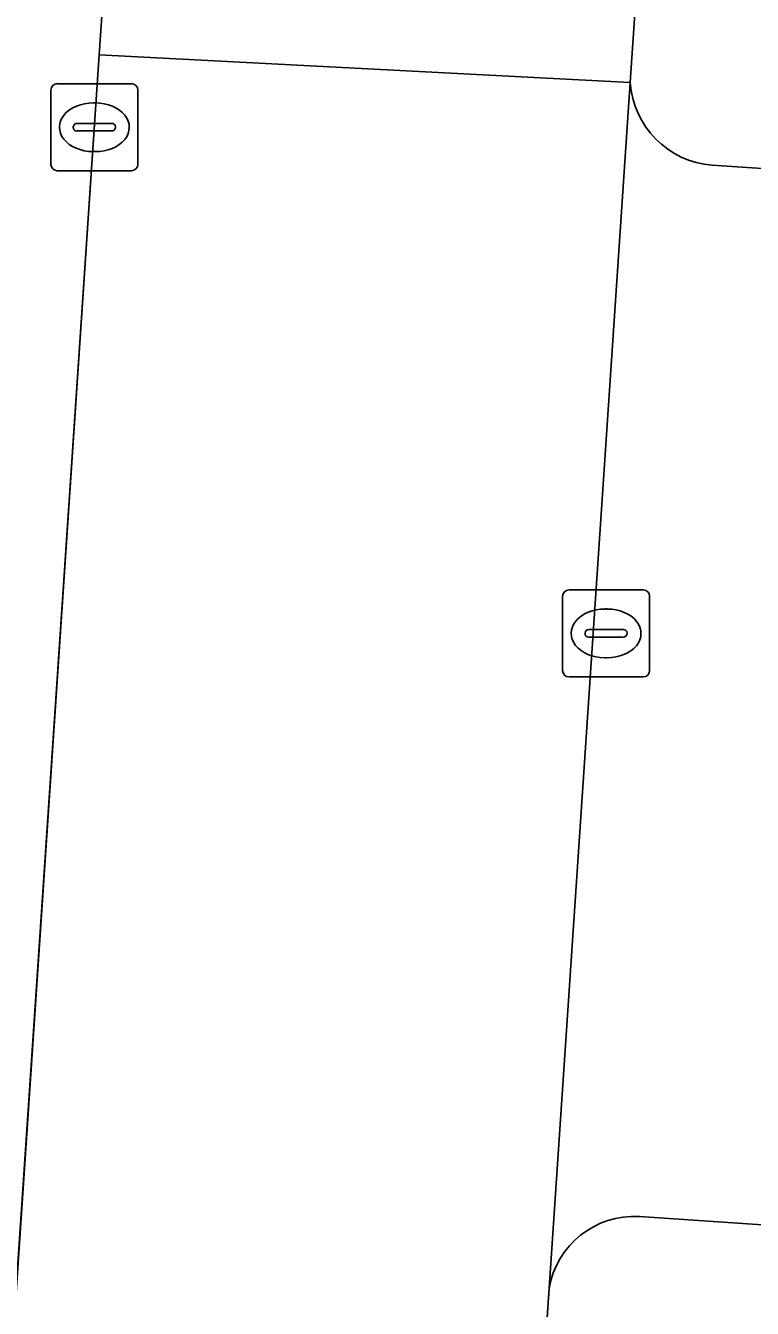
# Model space of a CAD drawing. Extents: x 161848 to 162726, y 385382 to 386521.
# Drawn here: x 162009.2 to 162017.55, y 385618.78 to 385633.52 of the extents above; entities that cross this region are included whole.
import ezdxf

# ---------------------------------------------------------------- set-up
doc = ezdxf.new("R2010")
doc.units = 0
for name, color, linetype in [('IMGEO_Kolk', 7, 'Continuous'), ('IMGEO_Parkeervlak_open', 7, 'Continuous'), ('IMGEO_Rijbaan_lokaal_open', 7, 'Continuous'), ('IMGEO_Verkeerseiland_open', 7, 'Continuous'), ('IMGEO_Voetpad_open', 7, 'Continuous')]:
    doc.layers.add(name, color=color, linetype=linetype)

msp = doc.modelspace()

# ---------------------------------------------------------------- linework, layer by layer
at = {"layer": 'IMGEO_Kolk'}
for p, q in [((162009.568, 385632.85), (162010.42, 385632.85)), ((162009.493, 385631.924), (162009.493, 385632.776)), ((162010.494, 385632.776), (162010.494, 385631.924)), ((162009.981, 385632.63), (162010.006, 385632.63)), ((162009.752, 385632.344), (162009.752, 385632.356)), ((162010.19, 385632.307), (162009.792, 385632.307)), ((162009.795, 385632.393), (162010.193, 385632.393)), ((162010.236, 385632.356), (162010.236, 385632.344)), ((162010.004, 385632.07), (162009.979, 385632.07)), ((162010.42, 385631.85), (162009.568, 385631.85)), ((162015.372, 385626.111), (162015.372, 385626.963)), ((162015.447, 385627.037), (162016.299, 385627.037)), ((162016.373, 385626.963), (162016.373, 385626.111)), ((162015.86, 385626.817), (162015.885, 385626.817)), ((162015.631, 385626.531), (162015.631, 385626.543)), ((162015.674, 385626.58), (162016.072, 385626.58)), ((162016.115, 385626.543), (162016.115, 385626.531)), ((162016.069, 385626.494), (162015.671, 385626.494)), ((162015.883, 385626.257), (162015.858, 385626.257)), ((162016.299, 385626.037), (162015.447, 385626.037))]:
    msp.add_line(p, q, dxfattribs=at)
for points in [[(162009.568, 385632.85), (162010.42, 385632.85)], [(162009.493, 385631.924), (162009.493, 385632.776)], [(162010.494, 385632.776), (162010.494, 385631.924)], [(162010.42, 385631.85), (162009.568, 385631.85)], [(162015.372, 385626.111), (162015.372, 385626.963)], [(162015.447, 385627.037), (162016.299, 385627.037)], [(162016.373, 385626.963), (162016.373, 385626.111)], [(162016.299, 385626.037), (162015.447, 385626.037)]]:
    msp.add_lwpolyline(points, dxfattribs=at)
for centre, radius, start, end in [((162009.57, 385632.774), 0.0765, 91.552, 178.448), ((162009.57, 385632.774), 0.0765, 91.552, 178.448), ((162010.418, 385632.774), 0.0765, 1.552, 88.448), ((162010.418, 385632.774), 0.0765, 1.552, 88.448), ((162009.792, 385632.353), 0.0403, 85.8775, 175.7526), ((162009.789, 385632.343), 0.0366, 178.938, 274.7102), ((162010.193, 385632.35), 0.043, 264.8664, 352.4533), ((162010.197, 385632.355), 0.0386, 1.7309, 96.639), ((162009.57, 385631.926), 0.0765, 181.552, 268.448), ((162009.57, 385631.926), 0.0765, 181.552, 268.448), ((162010.418, 385631.926), 0.0765, 271.552, 358.448), ((162010.418, 385631.926), 0.0765, 271.552, 358.448), ((162015.449, 385626.961), 0.0765, 91.552, 178.448), ((162015.449, 385626.961), 0.0765, 91.552, 178.448), ((162016.297, 385626.961), 0.0765, 1.552, 88.448), ((162016.297, 385626.961), 0.0765, 1.552, 88.448), ((162015.671, 385626.54), 0.0403, 85.8775, 175.7526), ((162015.668, 385626.53), 0.0366, 178.938, 274.7102), ((162016.072, 385626.537), 0.043, 264.8664, 352.4533), ((162016.076, 385626.542), 0.0386, 1.7309, 96.639), ((162015.449, 385626.113), 0.0765, 181.552, 268.448), ((162015.449, 385626.113), 0.0765, 181.552, 268.448), ((162016.297, 385626.113), 0.0765, 271.552, 358.448), ((162016.297, 385626.113), 0.0765, 271.552, 358.448)]:
    msp.add_arc(centre, radius, start, end, dxfattribs=at)
for centre, major_axis, ratio, start_param, end_param in [((162009.98, 385632.35), (-0.387, 0.002), 0.722429, 4.712389, 7.853982), ((162010.005, 385632.35), (-0.39, 0.002), 0.717154, 1.570796, 4.712389), ((162015.859, 385626.537), (-0.387, 0.002), 0.722429, 4.712389, 7.853982), ((162015.884, 385626.537), (-0.39, 0.002), 0.717154, 1.570796, 4.712389)]:
    msp.add_ellipse(centre, major_axis=major_axis, ratio=ratio, start_param=start_param, end_param=end_param, dxfattribs=at)
at = {"layer": 'IMGEO_Parkeervlak_open'}
for points in [[(162016.148, 385632.865), (162015.218, 385619.015)], [(162016.256, 385619.841), (162020.267, 385619.569), (162021.069, 385631.652), (162017.093, 385631.914)]]:
    msp.add_lwpolyline(points, dxfattribs=at)
for centre, radius, start, end in [((162017.177, 385632.942), 1.032, 184.2906, 265.3468), ((162016.202, 385618.843), 0.999, 86.9182, 170.1046)]:
    msp.add_arc(centre, radius, start, end, dxfattribs=at)
at = {"layer": 'IMGEO_Rijbaan_lokaal_open'}
msp.add_lwpolyline([(162016.534, 385638.487), (162017.028, 385645.683), (162017.269, 385649.13), (162017.404, 385651.53), (162011.334, 385651.941), (162010.05, 385633.182), (162016.148, 385632.865), (162016.295, 385635.013)], close=True, dxfattribs=at)
msp.add_lwpolyline([(162014.09, 385602.491), (162015.218, 385619.015), (162016.148, 385632.865), (162010.05, 385633.182), (162008.94, 385616.682), (162007.797, 385599.605), (162007.58, 385596.315), (162007.244, 385591.241), (162006.746, 385583.864), (162005.598, 385566.94), (162003.18, 385531.527), (162002.072, 385515.337), (161999.911, 385483.524), (161999.357, 385475.567), (161997.814, 385452.783), (161997.678, 385450.723)], dxfattribs=at)
at = {"layer": 'IMGEO_Verkeerseiland_open'}
msp.add_lwpolyline([(162014.322, 385696.873), (162013.268, 385696.929), (162007.893, 385616.747), (162008.94, 385616.682), (162010.05, 385633.182), (162011.334, 385651.941)], close=True, dxfattribs=at)
at = {"layer": 'IMGEO_Voetpad_open'}
for points in [[(162032.089, 385677.79), (162032.106, 385678.037), (162030.981, 385678.056), (162026.917, 385678.403), (162025.971, 385678.469), (162020.28, 385678.829), (162020.013, 385674.605), (162023.925, 385674.344), (162022.485, 385652.749), (162022.776, 385652.729), (162022.506, 385648.771), (162022.272, 385645.331), (162021.782, 385638.134), (162021.576, 385634.678), (162016.295, 385635.013), (162016.148, 385632.865)], [(162017.093, 385631.914), (162021.069, 385631.652), (162020.267, 385619.569), (162016.256, 385619.841)], [(162015.218, 385619.015), (162014.09, 385602.491)]]:
    msp.add_lwpolyline(points, dxfattribs=at)
for centre, radius, start, end in [((162017.177, 385632.942), 1.032, 184.2906, 265.3468), ((162016.202, 385618.843), 0.999, 86.9182, 170.1046)]:
    msp.add_arc(centre, radius, start, end, dxfattribs=at)

doc.saveas('drawing.dxf')
